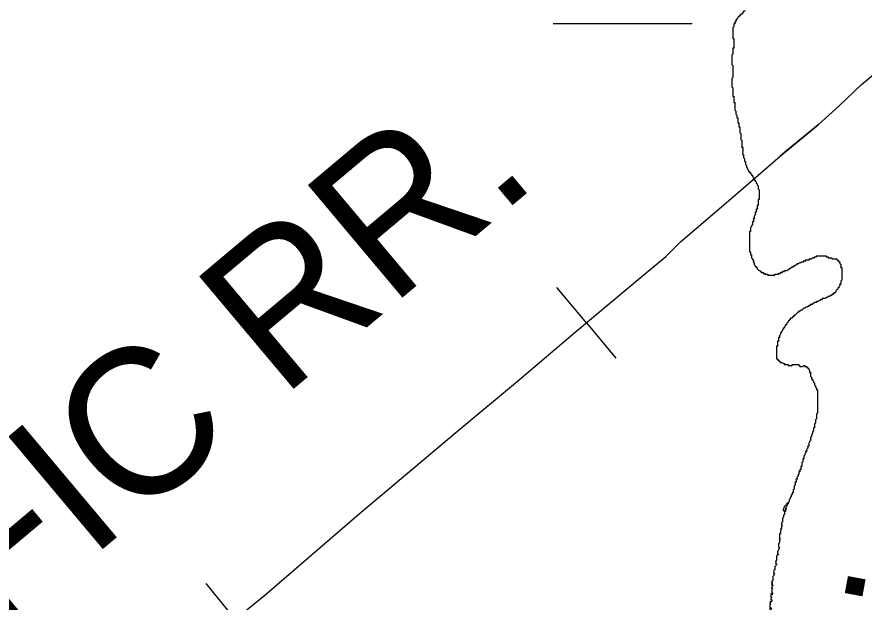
# Model space of a CAD drawing. Extents: x 813775 to 1157140, y 1757555 to 1979907.
# Drawn here: x 1021938 to 1026805, y 1854086 to 1857450 of the extents above; entities that cross this region are included whole.
import ezdxf

# ---------------------------------------------------------------- set-up
doc = ezdxf.new("R2010")
doc.units = 0
for name, color, linetype in [('Level 35', 7, 'Continuous'), ('Level 40', 7, 'Continuous'), ('Level 44', 7, 'Continuous')]:
    doc.layers.add(name, color=color, linetype=linetype)

msp = doc.modelspace()

# ---------------------------------------------------------------- linework, layer by layer
at = {"layer": 'Level 35'}
for points in [[(1026119, 1857488.3), (1026119, 1857482.7), (1026113.5, 1857482.7), (1026113.5, 1857477.2), (1026107.9, 1857477.2), (1026107.9, 1857471.6), (1026102.3, 1857466), (1026096.7, 1857466), (1026096.7, 1857460.4), (1026091.1, 1857460.4), (1026091.1, 1857454.8), (1026085.6, 1857454.8), (1026085.6, 1857449.2), (1026080, 1857449.2), (1026080, 1857443.7), (1026074.4, 1857438.1), (1026074.4, 1857432.5), (1026068.8, 1857432.5), (1026068.8, 1857426.9), (1026068.8, 1857421.3), (1026063.3, 1857421.3), (1026063.3, 1857415.8), (1026063.3, 1857410.2), (1026057.7, 1857410.2), (1026057.7, 1857404.6), (1026057.7, 1857399), (1026057.7, 1857393.4), (1026052.1, 1857387.9), (1026052.1, 1857382.3), (1026052.1, 1857376.7), (1026052.1, 1857371.1), (1026052.1, 1857365.5), (1026052.1, 1857359.9), (1026052.1, 1857354.4), (1026052.1, 1857348.8), (1026052.1, 1857343.2), (1026052.1, 1857337.6), (1026052.1, 1857332), (1026052.1, 1857326.5), (1026057.7, 1857326.5), (1026057.7, 1857320.9), (1026057.7, 1857315.3), (1026057.7, 1857309.7), (1026057.7, 1857304.1), (1026057.7, 1857298.5), (1026057.7, 1857293), (1026057.7, 1857287.4), (1026057.7, 1857281.8), (1026057.7, 1857276.2), (1026057.7, 1857270.6), (1026052.1, 1857270.6), (1026052.1, 1857265.1), (1026052.1, 1857259.5), (1026052.1, 1857253.9), (1026052.1, 1857248.3), (1026052.1, 1857242.7), (1026052.1, 1857237.1), (1026046.5, 1857231.6), (1026046.5, 1857226), (1026046.5, 1857220.4), (1026046.5, 1857214.8), (1026046.5, 1857209.2), (1026046.5, 1857203.7), (1026046.5, 1857198.1), (1026046.5, 1857192.5), (1026046.5, 1857186.9), (1026046.5, 1857181.3), (1026046.5, 1857175.7), (1026052.1, 1857170.2), (1026052.1, 1857164.6), (1026052.1, 1857159), (1026052.1, 1857153.4), (1026052.1, 1857147.8), (1026052.1, 1857142.3), (1026052.1, 1857136.7), (1026052.1, 1857131.1), (1026052.1, 1857125.5), (1026052.1, 1857119.9), (1026052.1, 1857114.4), (1026052.1, 1857108.8), (1026052.1, 1857103.2), (1026046.5, 1857097.6), (1026046.5, 1857092), (1026046.5, 1857086.4), (1026046.5, 1857080.9), (1026046.5, 1857075.3), (1026046.5, 1857069.7), (1026046.5, 1857064.1), (1026046.5, 1857058.5), (1026046.5, 1857053), (1026046.5, 1857047.4)], [(1026046.5, 1857047.4), (1026052.1, 1857041.8), (1026052.1, 1857036.2), (1026052.1, 1857030.6), (1026052.1, 1857025), (1026052.1, 1857019.5), (1026052.1, 1857013.9), (1026052.1, 1857008.3), (1026052.1, 1857002.7), (1026052.1, 1856997.1), (1026052.1, 1856991.6), (1026057.7, 1856991.6), (1026057.7, 1856986), (1026057.7, 1856980.4), (1026057.7, 1856974.8), (1026057.7, 1856969.2), (1026057.7, 1856963.6), (1026057.7, 1856958.1), (1026063.3, 1856958.1), (1026063.3, 1856952.5), (1026063.3, 1856946.9), (1026063.3, 1856941.3), (1026063.3, 1856935.7), (1026063.3, 1856930.2), (1026063.3, 1856924.6), (1026063.3, 1856919), (1026063.3, 1856913.4), (1026068.8, 1856907.8), (1026068.8, 1856902.3), (1026068.8, 1856896.7), (1026068.8, 1856891.1), (1026074.4, 1856885.5), (1026074.4, 1856879.9), (1026074.4, 1856874.3), (1026074.4, 1856868.8), (1026080, 1856868.8), (1026080, 1856863.2), (1026080, 1856857.6), (1026080, 1856852), (1026080, 1856846.4), (1026080, 1856840.9), (1026085.6, 1856840.9), (1026085.6, 1856835.3), (1026085.6, 1856829.7), (1026085.6, 1856824.1), (1026085.6, 1856818.5), (1026091.1, 1856818.5), (1026091.1, 1856812.9), (1026091.1, 1856807.4), (1026091.1, 1856801.8), (1026091.1, 1856796.2), (1026091.1, 1856790.6), (1026091.1, 1856785), (1026096.7, 1856779.5), (1026096.7, 1856773.9), (1026096.7, 1856768.3), (1026096.7, 1856762.7), (1026096.7, 1856757.1), (1026096.7, 1856751.5), (1026096.7, 1856746), (1026102.3, 1856740.4), (1026102.3, 1856734.8), (1026102.3, 1856729.2), (1026102.3, 1856723.6), (1026102.3, 1856718.1), (1026102.3, 1856712.5), (1026102.3, 1856706.9), (1026102.3, 1856701.3), (1026107.9, 1856701.3), (1026107.9, 1856695.7), (1026107.9, 1856690.1), (1026107.9, 1856684.6), (1026107.9, 1856679), (1026107.9, 1856673.4), (1026107.9, 1856667.8), (1026107.9, 1856662.2), (1026107.9, 1856656.7), (1026113.5, 1856656.7), (1026113.5, 1856651.1), (1026113.5, 1856645.5), (1026113.5, 1856639.9), (1026119, 1856634.3), (1026119, 1856628.8), (1026119, 1856623.2), (1026119, 1856617.6), (1026124.6, 1856617.6), (1026124.6, 1856612), (1026124.6, 1856606.4), (1026124.6, 1856600.8), (1026130.2, 1856595.3), (1026130.2, 1856589.7)], [(1026130.2, 1856589.7), (1026130.2, 1856584.1), (1026135.8, 1856578.5), (1026135.8, 1856572.9), (1026141.4, 1856567.4), (1026141.4, 1856561.8), (1026146.9, 1856561.8), (1026146.9, 1856556.2), (1026152.5, 1856556.2), (1026152.5, 1856550.6), (1026158.1, 1856545), (1026158.1, 1856539.4), (1026163.7, 1856539.4), (1026163.7, 1856533.9), (1026169.2, 1856528.3), (1026169.2, 1856522.7), (1026174.8, 1856522.7), (1026174.8, 1856517.1), (1026174.8, 1856511.5), (1026180.4, 1856511.5), (1026180.4, 1856506), (1026186, 1856500.4), (1026186, 1856494.8), (1026191.6, 1856489.2), (1026191.6, 1856483.6), (1026197.1, 1856478), (1026197.1, 1856472.5), (1026197.1, 1856466.9), (1026197.1, 1856461.3), (1026202.7, 1856455.7), (1026202.7, 1856450.1), (1026202.7, 1856444.6), (1026202.7, 1856439), (1026202.7, 1856433.4), (1026202.7, 1856427.8), (1026202.7, 1856422.2), (1026202.7, 1856416.6), (1026202.7, 1856411.1), (1026202.7, 1856405.5), (1026202.7, 1856399.9), (1026197.1, 1856399.9), (1026197.1, 1856394.3), (1026197.1, 1856388.7), (1026197.1, 1856383.2), (1026197.1, 1856377.6), (1026197.1, 1856372), (1026197.1, 1856366.4), (1026191.6, 1856366.4), (1026191.6, 1856360.8), (1026191.6, 1856355.3), (1026191.6, 1856349.7), (1026191.6, 1856344.1), (1026186, 1856344.1), (1026186, 1856338.5), (1026186, 1856332.9), (1026186, 1856327.3), (1026180.4, 1856327.3), (1026180.4, 1856321.8), (1026180.4, 1856316.2), (1026180.4, 1856310.6), (1026174.8, 1856305), (1026174.8, 1856299.4), (1026174.8, 1856293.9), (1026174.8, 1856288.3), (1026169.2, 1856288.3), (1026169.2, 1856282.7), (1026169.2, 1856277.1), (1026169.2, 1856271.5), (1026163.7, 1856271.5), (1026163.7, 1856265.9), (1026163.7, 1856260.4), (1026163.7, 1856254.8), (1026158.1, 1856249.2), (1026158.1, 1856243.6), (1026152.5, 1856238), (1026152.5, 1856232.5), (1026152.5, 1856226.9), (1026152.5, 1856221.3), (1026152.5, 1856215.7), (1026146.9, 1856215.7), (1026146.9, 1856210.1), (1026146.9, 1856204.5), (1026146.9, 1856199), (1026146.9, 1856193.4), (1026146.9, 1856187.8), (1026146.9, 1856182.2), (1026146.9, 1856176.6), (1026146.9, 1856171.1), (1026146.9, 1856165.5), (1026146.9, 1856159.9), (1026146.9, 1856154.3)], [(1026146.9, 1856154.3), (1026146.9, 1856148.7), (1026146.9, 1856143.1), (1026146.9, 1856137.6), (1026146.9, 1856132), (1026146.9, 1856126.4), (1026146.9, 1856120.8), (1026146.9, 1856115.2), (1026146.9, 1856109.7), (1026146.9, 1856104.1), (1026146.9, 1856098.5), (1026152.5, 1856098.5), (1026152.5, 1856092.9), (1026152.5, 1856087.3), (1026152.5, 1856081.8), (1026158.1, 1856081.8), (1026158.1, 1856076.2), (1026158.1, 1856070.6), (1026158.1, 1856065), (1026163.7, 1856059.4), (1026163.7, 1856053.8), (1026169.2, 1856053.8), (1026169.2, 1856048.3), (1026169.2, 1856042.7), (1026169.2, 1856037.1), (1026174.8, 1856037.1), (1026174.8, 1856031.5), (1026174.8, 1856025.9), (1026180.4, 1856020.4), (1026180.4, 1856014.8), (1026186, 1856014.8), (1026186, 1856009.2), (1026191.6, 1856009.2), (1026191.6, 1856003.6), (1026197.1, 1855998), (1026202.7, 1855992.4), (1026208.3, 1855992.4), (1026208.3, 1855986.9), (1026213.9, 1855986.9), (1026213.9, 1855981.3), (1026219.5, 1855981.3), (1026225, 1855981.3), (1026225, 1855975.7), (1026230.6, 1855975.7), (1026236.2, 1855975.7), (1026236.2, 1855970.1), (1026241.8, 1855970.1), (1026247.4, 1855970.1), (1026252.9, 1855970.1), (1026252.9, 1855964.5), (1026258.5, 1855964.5), (1026264.1, 1855964.5), (1026269.7, 1855964.5), (1026275.2, 1855964.5), (1026280.8, 1855964.5), (1026286.4, 1855964.5), (1026292, 1855964.5), (1026292, 1855970.1), (1026297.6, 1855970.1), (1026303.1, 1855970.1), (1026308.7, 1855970.1), (1026314.3, 1855970.1), (1026314.3, 1855975.7), (1026319.9, 1855975.7), (1026325.5, 1855975.7), (1026325.5, 1855981.3), (1026331, 1855981.3), (1026336.6, 1855981.3), (1026336.6, 1855986.9), (1026342.2, 1855986.9), (1026347.8, 1855986.9), (1026347.8, 1855992.4), (1026353.4, 1855992.4), (1026358.9, 1855992.4), (1026364.5, 1855992.4), (1026370.1, 1855998), (1026375.7, 1855998), (1026375.7, 1856003.6), (1026381.2, 1856003.6), (1026386.8, 1856009.2), (1026392.4, 1856009.2), (1026392.4, 1856014.8), (1026398, 1856014.8), (1026403.6, 1856014.8), (1026403.6, 1856020.4), (1026409.1, 1856020.4), (1026414.7, 1856025.9), (1026420.3, 1856025.9), (1026420.3, 1856031.5), (1026425.9, 1856031.5), (1026431.5, 1856031.5)], [(1026431.5, 1856031.5), (1026437, 1856037.1), (1026442.6, 1856037.1), (1026448.2, 1856042.7), (1026453.8, 1856042.7), (1026459.4, 1856042.7), (1026459.4, 1856048.3), (1026464.9, 1856048.3), (1026470.5, 1856048.3), (1026470.5, 1856053.8), (1026476.1, 1856053.8), (1026481.7, 1856053.8), (1026487.2, 1856053.8), (1026492.8, 1856053.8), (1026492.8, 1856059.4), (1026498.4, 1856059.4), (1026504, 1856059.4), (1026509.6, 1856065), (1026515.1, 1856065), (1026520.7, 1856065), (1026520.7, 1856070.6), (1026526.3, 1856070.6), (1026531.9, 1856070.6), (1026531.9, 1856076.2), (1026537.5, 1856076.2), (1026543, 1856076.2), (1026548.6, 1856076.2), (1026554.2, 1856076.2), (1026559.8, 1856076.2), (1026565.4, 1856076.2), (1026570.9, 1856076.2), (1026576.5, 1856076.2), (1026582.1, 1856076.2), (1026587.7, 1856076.2), (1026587.7, 1856070.6), (1026593.2, 1856070.6), (1026598.8, 1856070.6), (1026598.8, 1856065), (1026604.4, 1856065), (1026610, 1856065), (1026615.6, 1856065), (1026621.1, 1856065), (1026621.1, 1856059.4), (1026626.7, 1856059.4), (1026632.3, 1856059.4), (1026637.9, 1856059.4), (1026643.5, 1856059.4), (1026649, 1856059.4), (1026649, 1856053.8), (1026654.6, 1856053.8), (1026654.6, 1856048.3), (1026660.2, 1856048.3), (1026660.2, 1856042.7), (1026665.8, 1856042.7), (1026665.8, 1856037.1), (1026665.8, 1856031.5), (1026671.4, 1856025.9), (1026671.4, 1856020.4), (1026671.4, 1856014.8), (1026671.4, 1856009.2), (1026676.9, 1856009.2), (1026676.9, 1856003.6), (1026676.9, 1855998), (1026676.9, 1855992.4), (1026676.9, 1855986.9), (1026676.9, 1855981.3), (1026676.9, 1855975.7), (1026676.9, 1855970.1), (1026676.9, 1855964.5), (1026676.9, 1855959), (1026676.9, 1855953.4), (1026676.9, 1855947.8), (1026676.9, 1855942.2), (1026676.9, 1855936.6), (1026671.4, 1855931), (1026671.4, 1855925.5), (1026671.4, 1855919.9), (1026671.4, 1855914.3), (1026665.8, 1855914.3), (1026665.8, 1855908.7), (1026665.8, 1855903.1), (1026660.2, 1855897.6), (1026660.2, 1855892), (1026654.6, 1855892), (1026654.6, 1855886.4), (1026649, 1855880.8), (1026643.5, 1855875.2), (1026643.5, 1855869.7), (1026637.9, 1855864.1), (1026632.3, 1855864.1), (1026632.3, 1855858.5)], [(1026632.3, 1855858.5), (1026626.7, 1855858.5), (1026626.7, 1855852.9), (1026621.1, 1855852.9), (1026615.6, 1855852.9), (1026615.6, 1855847.3), (1026610, 1855847.3), (1026604.4, 1855841.7), (1026598.8, 1855841.7), (1026593.2, 1855836.2), (1026587.7, 1855836.2), (1026582.1, 1855830.6), (1026576.5, 1855830.6), (1026570.9, 1855830.6), (1026565.4, 1855830.6), (1026565.4, 1855825), (1026559.8, 1855825), (1026554.2, 1855825), (1026554.2, 1855819.4), (1026548.6, 1855819.4), (1026543, 1855813.8), (1026537.5, 1855813.8), (1026531.9, 1855813.8), (1026531.9, 1855808.3), (1026526.3, 1855808.3), (1026520.7, 1855808.3), (1026515.1, 1855802.7), (1026509.6, 1855802.7), (1026509.6, 1855797.1), (1026504, 1855797.1), (1026498.4, 1855797.1), (1026498.4, 1855791.5), (1026492.8, 1855791.5), (1026487.2, 1855791.5), (1026487.2, 1855785.9), (1026481.7, 1855785.9), (1026476.1, 1855780.3), (1026470.5, 1855780.3), (1026464.9, 1855774.8), (1026459.4, 1855774.8), (1026453.8, 1855769.2), (1026448.2, 1855763.6), (1026442.6, 1855763.6), (1026437, 1855758), (1026431.5, 1855758), (1026431.5, 1855752.4), (1026425.9, 1855752.4), (1026420.3, 1855746.9), (1026414.7, 1855741.3), (1026409.1, 1855735.7), (1026403.6, 1855735.7), (1026403.6, 1855730.1), (1026398, 1855730.1), (1026398, 1855724.5), (1026392.4, 1855724.5), (1026392.4, 1855718.9), (1026386.8, 1855718.9), (1026381.2, 1855713.4), (1026381.2, 1855707.8), (1026375.7, 1855707.8), (1026375.7, 1855702.2), (1026370.1, 1855702.2), (1026370.1, 1855696.6), (1026364.5, 1855691), (1026358.9, 1855685.5), (1026358.9, 1855679.9), (1026353.4, 1855679.9), (1026353.4, 1855674.3), (1026347.8, 1855668.7), (1026347.8, 1855663.1), (1026342.2, 1855663.1), (1026342.2, 1855657.5), (1026336.6, 1855652), (1026336.6, 1855646.4), (1026331, 1855640.8), (1026331, 1855635.2), (1026325.5, 1855635.2), (1026325.5, 1855629.6), (1026325.5, 1855624.1), (1026319.9, 1855618.5), (1026319.9, 1855612.9), (1026319.9, 1855607.3), (1026314.3, 1855607.3), (1026314.3, 1855601.7), (1026314.3, 1855596.2), (1026314.3, 1855590.6), (1026314.3, 1855585), (1026308.7, 1855585), (1026308.7, 1855579.4), (1026308.7, 1855573.8), (1026308.7, 1855568.2)], [(1026308.7, 1855568.2), (1026308.7, 1855562.7), (1026308.7, 1855557.1), (1026303.1, 1855557.1), (1026303.1, 1855551.5), (1026303.1, 1855545.9), (1026303.1, 1855540.3), (1026303.1, 1855534.8), (1026303.1, 1855529.2), (1026303.1, 1855523.6), (1026303.1, 1855518), (1026303.1, 1855512.4), (1026303.1, 1855506.8), (1026303.1, 1855501.3), (1026303.1, 1855495.7), (1026303.1, 1855490.1), (1026303.1, 1855484.5), (1026308.7, 1855484.5), (1026308.7, 1855478.9), (1026314.3, 1855478.9), (1026314.3, 1855473.4), (1026319.9, 1855473.4), (1026319.9, 1855467.8), (1026325.5, 1855467.8), (1026325.5, 1855462.2), (1026331, 1855462.2), (1026336.6, 1855462.2), (1026342.2, 1855456.6), (1026347.8, 1855456.6), (1026347.8, 1855451), (1026353.4, 1855451), (1026358.9, 1855451), (1026364.5, 1855451), (1026370.1, 1855451), (1026370.1, 1855445.4), (1026375.7, 1855445.4), (1026381.2, 1855445.4), (1026386.8, 1855445.4), (1026392.4, 1855445.4), (1026392.4, 1855451), (1026398, 1855451), (1026403.6, 1855451), (1026409.1, 1855451), (1026414.7, 1855451), (1026420.3, 1855451), (1026425.9, 1855451), (1026431.5, 1855451), (1026431.5, 1855445.4), (1026437, 1855445.4), (1026437, 1855439.9), (1026442.6, 1855439.9), (1026448.2, 1855439.9), (1026453.8, 1855439.9), (1026459.4, 1855445.4), (1026464.9, 1855445.4), (1026464.9, 1855439.9), (1026470.5, 1855439.9), (1026476.1, 1855439.9), (1026476.1, 1855434.3), (1026481.7, 1855434.3), (1026481.7, 1855428.7), (1026487.2, 1855428.7), (1026487.2, 1855423.1), (1026492.8, 1855417.5), (1026492.8, 1855412), (1026492.8, 1855406.4), (1026498.4, 1855406.4), (1026498.4, 1855400.8), (1026498.4, 1855395.2), (1026498.4, 1855389.6), (1026498.4, 1855384), (1026504, 1855378.5), (1026504, 1855372.9), (1026504, 1855367.3), (1026509.6, 1855367.3), (1026509.6, 1855361.7), (1026515.1, 1855356.1), (1026515.1, 1855350.6), (1026520.7, 1855345), (1026520.7, 1855339.4), (1026520.7, 1855333.8), (1026526.3, 1855328.2), (1026526.3, 1855322.7), (1026531.9, 1855317.1), (1026531.9, 1855311.5), (1026531.9, 1855305.9), (1026537.5, 1855305.9), (1026537.5, 1855300.3), (1026537.5, 1855294.7), (1026537.5, 1855289.2), (1026537.5, 1855283.6)], [(1026537.5, 1855283.6), (1026537.5, 1855278), (1026537.5, 1855272.4), (1026537.5, 1855266.8), (1026537.5, 1855261.3), (1026537.5, 1855255.7), (1026537.5, 1855250.1), (1026537.5, 1855244.5), (1026537.5, 1855238.9), (1026537.5, 1855233.3), (1026537.5, 1855227.8), (1026537.5, 1855222.2), (1026537.5, 1855216.6), (1026537.5, 1855211), (1026537.5, 1855205.4), (1026537.5, 1855199.9), (1026537.5, 1855194.3), (1026537.5, 1855188.7), (1026537.5, 1855183.1), (1026537.5, 1855177.5), (1026537.5, 1855171.9), (1026531.9, 1855166.4), (1026531.9, 1855160.8), (1026531.9, 1855155.2), (1026531.9, 1855149.6), (1026531.9, 1855144), (1026531.9, 1855138.5), (1026526.3, 1855132.9), (1026526.3, 1855127.3), (1026526.3, 1855121.7), (1026526.3, 1855116.1), (1026520.7, 1855110.5), (1026520.7, 1855105), (1026520.7, 1855099.4), (1026520.7, 1855093.8), (1026520.7, 1855088.2), (1026515.1, 1855088.2), (1026515.1, 1855082.6), (1026515.1, 1855077.1), (1026515.1, 1855071.5), (1026509.6, 1855065.9), (1026509.6, 1855060.3), (1026509.6, 1855054.7), (1026504, 1855049.2), (1026504, 1855043.6), (1026504, 1855038), (1026498.4, 1855032.4), (1026498.4, 1855026.8), (1026498.4, 1855021.2), (1026498.4, 1855015.7), (1026492.8, 1855010.1), (1026492.8, 1855004.5), (1026487.2, 1854998.9), (1026487.2, 1854993.3), (1026487.2, 1854987.8), (1026487.2, 1854982.2), (1026481.7, 1854982.2), (1026481.7, 1854976.6), (1026481.7, 1854971), (1026476.1, 1854965.4), (1026476.1, 1854959.8), (1026476.1, 1854954.3), (1026470.5, 1854954.3), (1026470.5, 1854948.7), (1026470.5, 1854943.1), (1026464.9, 1854937.5), (1026464.9, 1854931.9), (1026459.4, 1854926.4), (1026459.4, 1854920.8), (1026459.4, 1854915.2), (1026459.4, 1854909.6), (1026453.8, 1854909.6), (1026453.8, 1854904), (1026453.8, 1854898.4), (1026453.8, 1854892.9), (1026448.2, 1854887.3), (1026448.2, 1854881.7), (1026448.2, 1854876.1), (1026448.2, 1854870.5), (1026448.2, 1854865), (1026442.6, 1854865), (1026442.6, 1854859.4), (1026442.6, 1854853.8), (1026442.6, 1854848.2), (1026437, 1854848.2), (1026437, 1854842.6), (1026437, 1854837.1), (1026431.5, 1854837.1), (1026431.5, 1854831.5), (1026431.5, 1854825.9), (1026431.5, 1854820.3)], [(1026431.5, 1854820.3), (1026425.9, 1854820.3), (1026425.9, 1854814.7), (1026425.9, 1854809.1), (1026420.3, 1854803.6), (1026420.3, 1854798), (1026420.3, 1854792.4), (1026414.7, 1854792.4), (1026414.7, 1854786.8), (1026414.7, 1854781.2), (1026414.7, 1854775.7), (1026409.1, 1854775.7), (1026409.1, 1854770.1), (1026409.1, 1854764.5), (1026409.1, 1854758.9), (1026403.6, 1854753.3), (1026403.6, 1854747.7), (1026403.6, 1854742.2), (1026403.6, 1854736.6), (1026398, 1854731), (1026398, 1854725.4), (1026398, 1854719.8), (1026398, 1854714.3), (1026392.4, 1854714.3), (1026392.4, 1854708.7), (1026392.4, 1854703.1), (1026386.8, 1854703.1), (1026386.8, 1854697.5), (1026386.8, 1854691.9), (1026381.2, 1854686.3), (1026381.2, 1854680.8), (1026375.7, 1854675.2), (1026375.7, 1854669.6), (1026375.7, 1854664), (1026370.1, 1854658.4), (1026370.1, 1854652.9), (1026370.1, 1854651.5)], [(1026358.9, 1854618), (1026358.9, 1854623.6), (1026353.4, 1854623.6), (1026353.4, 1854618), (1026353.4, 1854612.4), (1026353.4, 1854606.8), (1026347.8, 1854606.8), (1026370.1, 1854658.4), (1026347.8, 1854595.6), (1026347.8, 1854590.1), (1026342.2, 1854584.5), (1026342.2, 1854578.9), (1026342.2, 1854573.3), (1026336.6, 1854567.7), (1026336.6, 1854562.2), (1026336.6, 1854556.6), (1026336.6, 1854551), (1026336.6, 1854545.4), (1026331, 1854539.8), (1026331, 1854534.2), (1026331, 1854528.7), (1026336.6, 1854528.7), (1026331, 1854523.1), (1026331, 1854517.5), (1026331, 1854511.9), (1026325.5, 1854506.3), (1026331, 1854506.3), (1026325.5, 1854495.2), (1026325.5, 1854489.6), (1026325.5, 1854484), (1026325.5, 1854478.4), (1026319.9, 1854478.4), (1026319.9, 1854472.8), (1026319.9, 1854467.3), (1026319.9, 1854461.7), (1026319.9, 1854456.1), (1026319.9, 1854450.5), (1026325.5, 1854450.5), (1026319.9, 1854444.9), (1026319.9, 1854439.4), (1026319.9, 1854433.8), (1026319.9, 1854428.2), (1026314.3, 1854422.6), (1026314.3, 1854417), (1026314.3, 1854411.4), (1026314.3, 1854405.9), (1026314.3, 1854400.3), (1026319.9, 1854400.3), (1026314.3, 1854389.1), (1026314.3, 1854383.5), (1026308.7, 1854378), (1026308.7, 1854372.4), (1026308.7, 1854366.8), (1026308.7, 1854361.2), (1026314.3, 1854361.2), (1026308.7, 1854355.6), (1026303.1, 1854350), (1026303.1, 1854344.5), (1026303.1, 1854338.9), (1026303.1, 1854333.3), (1026303.1, 1854327.7), (1026297.6, 1854322.1), (1026303.1, 1854322.1), (1026297.6, 1854322.1), (1026297.6, 1854316.6), (1026297.6, 1854311), (1026297.6, 1854305.4), (1026303.1, 1854305.4), (1026297.6, 1854294.2), (1026292, 1854288.7), (1026292, 1854283.1), (1026292, 1854277.5), (1026292, 1854271.9), (1026286.4, 1854266.3), (1026286.4, 1854260.7), (1026286.4, 1854255.2), (1026286.4, 1854249.6), (1026292, 1854249.6), (1026286.4, 1854244), (1026286.4, 1854238.4), (1026280.8, 1854232.8), (1026280.8, 1854227.3), (1026280.8, 1854221.7), (1026280.8, 1854216.1), (1026280.8, 1854210.5), (1026275.2, 1854204.9), (1026275.2, 1854199.3), (1026280.8, 1854199.3), (1026275.2, 1854193.8), (1026275.2, 1854188.2), (1026280.8, 1854188.2)], [(1026280.8, 1854188.2), (1026275.2, 1854182.6), (1026280.8, 1854182.6), (1026275.2, 1854171.4), (1026275.2, 1854165.9), (1026280.8, 1854165.9), (1026275.2, 1854160.3), (1026275.2, 1854154.7), (1026275.2, 1854149.1), (1026275.2, 1854143.5), (1026275.2, 1854137.9), (1026280.8, 1854137.9), (1026269.7, 1854132.4), (1026280.8, 1854132.4), (1026269.7, 1854126.8), (1026269.7, 1854121.2), (1026269.7, 1854115.6), (1026275.2, 1854115.6), (1026269.7, 1854104.5), (1026269.7, 1854098.9), (1026275.2, 1854098.9), (1026269.7, 1854087.7), (1026264.1, 1854087.7), (1026269.7, 1854087.7), (1026264.1, 1854076.5), (1026269.7, 1854076.5), (1026264.1, 1854071), (1026264.1, 1854065.4), (1026264.1, 1854059.8), (1026264.1, 1854054.2), (1026269.7, 1854054.2), (1026264.1, 1854048.6), (1026264.1, 1854043.1), (1026275.2, 1854048.6), (1026264.1, 1854037.5), (1026264.1, 1854031.9), (1026264.1, 1854026.3), (1026264.1, 1854020.7), (1026264.1, 1854015.2), (1026269.7, 1854015.2), (1026264.1, 1854009.6), (1026264.1, 1854004), (1026264.1, 1853998.4), (1026264.1, 1853992.8), (1026264.1, 1853987.2), (1026264.1, 1853981.7), (1026269.7, 1853981.7), (1026264.1, 1853981.7), (1026264.1, 1853976.1), (1026264.1, 1853970.5), (1026264.1, 1853964.9), (1026264.1, 1853959.3), (1026264.1, 1853953.8), (1026264.1, 1853948.2), (1026269.7, 1853948.2), (1026264.1, 1853937), (1026264.1, 1853931.4), (1026264.1, 1853925.8), (1026264.1, 1853920.3), (1026269.7, 1853920.3), (1026264.1, 1853920.3), (1026264.1, 1853914.7), (1026264.1, 1853909.1), (1026269.7, 1853903.5), (1026264.1, 1853903.5), (1026264.1, 1853897.9), (1026264.1, 1853892.4), (1026264.1, 1853886.8), (1026269.7, 1853886.8), (1026258.5, 1853881.2), (1026258.5, 1853875.6), (1026258.5, 1853870), (1026258.5, 1853864.4), (1026258.5, 1853858.9), (1026258.5, 1853853.3), (1026258.5, 1853847.7), (1026258.5, 1853842.1), (1026258.5, 1853836.5), (1026252.9, 1853831), (1026252.9, 1853825.4), (1026252.9, 1853819.8), (1026252.9, 1853814.2), (1026252.9, 1853808.6), (1026252.9, 1853803), (1026247.4, 1853803), (1026247.4, 1853797.5), (1026247.4, 1853791.9), (1026247.4, 1853786.3), (1026247.4, 1853780.7), (1026247.4, 1853775.1), (1026241.8, 1853769.6)]]:
    msp.add_spline(points, degree=3, dxfattribs=at)
at = {"layer": 'Level 40'}
for p, q in [((1025210.2, 1855691.3), (1025040.8, 1855893.8)), ((1025210.2, 1855691.3), (1025379.6, 1855488.8)), ((1023192.9, 1853988.5), (1023025.8, 1854193))]:
    msp.add_line(p, q, dxfattribs=at)
for points in [[(1022945.4, 1853786.3), (1023361.9, 1854126.6), (1023903.9, 1854593.7), (1024460.1, 1855060.2), (1024824.9, 1855364.5), (1025146.4, 1855637.9), (1025461.7, 1855901.6), (1025666.6, 1856072.9), (1025749.9, 1856156.3), (1026040.1, 1856403.3), (1026324.2, 1856648.9), (1026542.1, 1856829.2), (1026665, 1856940.9), (1026791.1, 1857060.4), (1027077, 1857297)], [(1026542.1, 1856829.2), (1026665, 1856940.9), (1026791.1, 1857060.4), (1027077, 1857297)], [(1026542.1, 1856829.2), (1026364.5, 1856684.4), (1026324.2, 1856648.9)], [(1025749.9, 1856156.3), (1026040.1, 1856403.3), (1026324.2, 1856648.9)], [(1024824.9, 1855364.5), (1025146.4, 1855637.9), (1025461.7, 1855901.6), (1025666.6, 1856072.9), (1025749.9, 1856156.3)], [(1023361.9, 1854126.6), (1023903.9, 1854593.7), (1024460.1, 1855060.2), (1024824.9, 1855364.5)], [(1022004.8, 1852987.7), (1022510.8, 1853409.9), (1022945.4, 1853786.3), (1023361.9, 1854126.6)]]:
    msp.add_lwpolyline(points, dxfattribs=at)
at = {"layer": 'Level 44'}
msp.add_line((1025018.4, 1857412), (1025818.4, 1857412), dxfattribs=at)

# ---------------------------------------------------------------- texts
at = {"layer": 'Level 35'}
msp.add_text('Saline', height=844.8, rotation=79.4704, dxfattribs=at).set_placement((1027257.3, 1852295.7))
at = {"layer": 'Level 40'}
msp.add_text('UNION PACIFIC RR.', height=844.798, rotation=40.019, dxfattribs=at).set_placement((1016775.9, 1849641.9))

doc.saveas('drawing.dxf')
